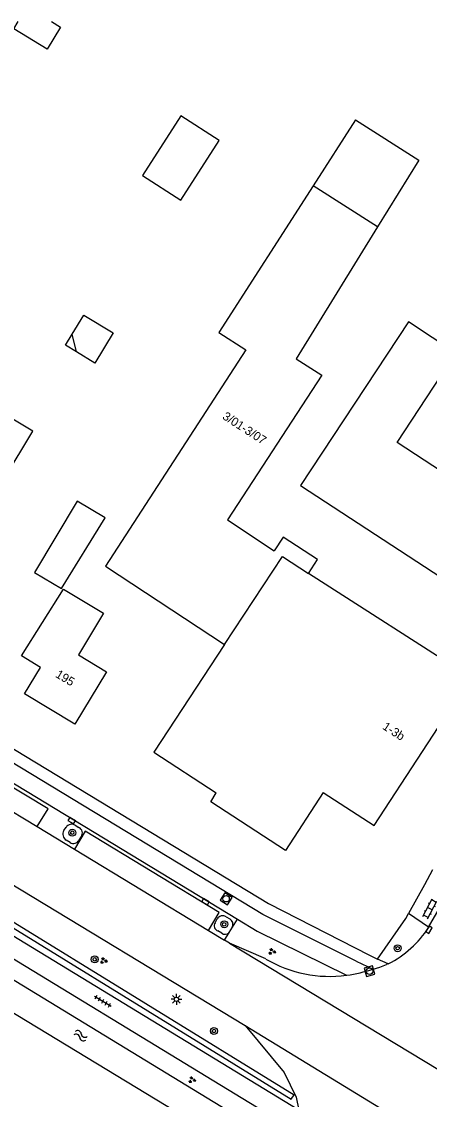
# Model space of a CAD drawing. Extents: x 136000 to 141000, y 400494 to 402006.
# Drawn here: x 139091.4 to 139138.5, y 401875.5 to 402000 of the extents above; entities that cross this region are included whole.
import ezdxf

# ---------------------------------------------------------------- set-up
doc = ezdxf.new("R2010")
doc.units = 0
for name, color, linetype in [('gg-afsc-erfafscheiding', 7, 'Continuous'), ('gg-anno-huisnummerreeks BGT', 7, 'Continuous'), ('gg-bbg-bijgebouw', 7, 'Continuous'), ('gg-bbg-gedigitaliseerde bebouwing', 7, 'Continuous'), ('gg-bbg-gedigitaliseerde bijgebouw', 7, 'Continuous'), ('gg-bbg-hoofdgebouw', 7, 'Continuous'), ('gg-bbg-luifel en loopbrug', 7, 'Continuous'), ('gg-bbg-overig bouwwerk', 7, 'Continuous'), ('gg-bbg-tussenscheiding', 7, 'Continuous'), ('gg-knt-verharding', 7, 'Continuous'), ('gg-knt-verharding nz', 7, 'Continuous'), ('gg-kntw-bovenkant insteek waterloop', 7, 'Continuous'), ('gt-grn-groengrens', 7, 'Continuous'), ('gt-grn-weggrens', 7, 'Continuous'), ('gt-symb-boom', 7, 'Continuous'), ('gt-symb-groenvak', 7, 'Continuous'), ('gt-symb-klinker verharding', 7, 'Continuous'), ('gt-symb-kolk', 7, 'Continuous'), ('gt-symb-lichtmast', 7, 'Continuous'), ('gt-symb-rioolschacht', 7, 'Continuous'), ('gt-symb-tegel verharding', 7, 'Continuous'), ('gt-symb-watersymbool', 7, 'Continuous'), ('gx-grn-maaiveld', 7, 'Continuous')]:
    doc.layers.add(name, color=color, linetype=linetype)

# ---------------------------------------------------------------- blocks, each defined once
blk = doc.blocks.new('gt0-BOOM')
at = {"layer": 'gt-symb-boom'}
for radius in [0.4, 0.2]:
    blk.add_circle((0, 0), radius, dxfattribs=at)
blk = doc.blocks.new('gt0-KOLK')
at = {"layer": 'gt-symb-kolk'}
blk.add_lwpolyline([(0, 0), (0.38, 0), (0.38, 0.4), (-0.38, 0.4), (-0.38, 0), (0, 0)], dxfattribs=at)
blk = doc.blocks.new('gt0-GRVAK')
at = {"layer": 'gt-symb-groenvak'}
for p, q in [((-0.11, 0.19), (-0.23, 0.24)), ((-0.18, 0.15), (0.09, 0.15)), ((-0.09, 0.21), (-0.16, 0.32)), ((-0.05, 0.21), (-0.05, 0.39)), ((0, 0.21), (0.06, 0.32)), ((0.02, 0.19), (0.13, 0.24)), ((0.26, -0.05), (0.2, 0.06)), ((0.3, -0.05), (0.3, 0.13)), ((0.35, -0.05), (0.41, 0.06)), ((-0.24, -0.23), (-0.36, -0.18)), ((-0.32, -0.26), (-0.05, -0.26)), ((-0.23, -0.21), (-0.29, -0.09)), ((-0.18, -0.2), (-0.18, -0.02)), ((-0.14, -0.21), (-0.07, -0.09)), ((-0.12, -0.23), (0, -0.18)), ((0.24, -0.07), (0.12, -0.02)), ((0.17, -0.11), (0.44, -0.11)), ((0.37, -0.07), (0.49, -0.02))]:
    blk.add_line(p, q, dxfattribs=at)
blk = doc.blocks.new('gt0-KL1')
at = {"layer": 'gt-symb-klinker verharding'}
for p, q in [((-1.15, 0.3), (1.15, 0.3)), ((-1, -0.3), (-1, 0.3)), ((-0.5, 0.3), (-0.5, 0.45)), ((0, -0.3), (0, 0.3)), ((0.5, 0.3), (0.5, 0.45)), ((1, -0.3), (1, 0.3)), ((-1.15, -0.3), (1.15, -0.3)), ((-0.5, -0.45), (-0.5, -0.3)), ((0.5, -0.45), (0.5, -0.3))]:
    blk.add_line(p, q, dxfattribs=at)
blk = doc.blocks.new('gt0-LMAST')
at = {"layer": 'gt-symb-lichtmast'}
for p, q in [((-0.18, 0.17), (-0.45, 0.44)), ((-0.01, 0.25), (-0.01, 0.62)), ((0.17, 0.17), (0.44, 0.44)), ((-0.26, 0), (-0.63, 0)), ((-0.18, -0.18), (-0.45, -0.45)), ((-0.01, -0.25), (-0.01, -0.63)), ((0.44, -0.45), (0.17, -0.18)), ((0.24, 0), (0.62, 0))]:
    blk.add_line(p, q, dxfattribs=at)
blk.add_circle((-0.01, 0), 0.25, dxfattribs=at)
blk = doc.blocks.new('gt0-RS')
at = {"layer": 'gt-symb-rioolschacht'}
blk.add_lwpolyline([(-0.5, -0.5), (0.5, -0.5), (0.5, 0.5), (-0.5, 0.5)], close=True, dxfattribs=at)
blk.add_circle((0, 0), 0.375, dxfattribs=at)
blk = doc.blocks.new('gt0-WA')
at = {"layer": 'gt-symb-watersymbool'}
for centre, start, end in [((-0.32, 0.02), 28.0725, 151.9275), ((0.43, 0.42), 208.0725, 331.9275), ((-0.32, -0.43), 28.0725, 151.9275), ((0.43, -0.03), 208.0725, 331.9275)]:
    blk.add_arc(centre, 0.425, start, end, dxfattribs=at)
blk = doc.blocks.new('gt0-TEG1')
at = {"layer": 'gt-symb-tegel verharding'}
for p, q in [((-1.12, 0), (1.12, 0)), ((-0.9, -0.25), (-0.9, 0.25)), ((-0.45, -0.25), (-0.45, 0.25)), ((0, -0.25), (0, 0.25)), ((0.45, -0.25), (0.45, 0.25)), ((0.9, -0.25), (0.9, 0.25))]:
    blk.add_line(p, q, dxfattribs=at)

msp = doc.modelspace()

# ---------------------------------------------------------------- linework, layer by layer
at = {"layer": 'gg-afsc-erfafscheiding'}
msp.add_lwpolyline([(139132.49, 401891.68), (139135.75, 401896.4), (139136.06, 401896.97)], dxfattribs=at)
at = {"layer": 'gg-bbg-bijgebouw'}
msp.add_lwpolyline([(139129.93, 401988.65), (139137.23, 401983.97), (139132.49, 401976.28)], dxfattribs=at)
at = {"layer": 'gg-bbg-gedigitaliseerde bebouwing'}
for p, q in [((139091.41, 401926.73), (139096.23, 401934.45)), ((139096.23, 401934.45), (139100.87, 401931.67)), ((139100.87, 401931.67), (139097.96, 401926.83)), ((139114.84, 401928.04), (139106.68, 401915.59))]:
    msp.add_line(p, q, dxfattribs=at)
for points in [[(139125.04, 401981.03), (139114.16, 401964.09), (139117.28, 401962.08)], [(139117.28, 401962.08), (139101.1, 401937.1), (139114.84, 401928.04)], [(139097.96, 401926.83), (139101.2, 401924.88), (139097.56, 401918.84)]]:
    msp.add_lwpolyline(points, dxfattribs=at)
at = {"layer": 'gg-bbg-gedigitaliseerde bijgebouw'}
for p, q in [((139129.93, 401988.65), (139125.04, 401981.03)), ((139097.75, 401961.83), (139097.25, 401963.87))]:
    msp.add_line(p, q, dxfattribs=at)
for points in [[(139105.36, 401982.23), (139109.8, 401979.38), (139114.21, 401986.27), (139109.77, 401989.11), (139105.36, 401982.23)], [(139097.25, 401963.87), (139098.6, 401966.09), (139101.97, 401964.04), (139099.84, 401960.55), (139097.75, 401961.83)], [(139078.59, 401944.02), (139081.82, 401942.08), (139084.6, 401946.62), (139088, 401947.99), (139089.39, 401947.16), (139092.7, 401952.67), (139086.21, 401956.57), (139083.31, 401951.9)], [(139092.88, 401936.37), (139096, 401934.5), (139101.05, 401942.67), (139097.82, 401944.61), (139092.88, 401936.37)]]:
    msp.add_lwpolyline(points, dxfattribs=at)
at = {"layer": 'gg-bbg-hoofdgebouw'}
msp.add_line((139106.68, 401915.59), (139113.85, 401910.89), dxfattribs=at)
for points in [[(139132.49, 401976.28), (139123.1, 401961.04), (139126.04, 401959.15), (139115.17, 401942.43), (139120.55, 401938.85)], [(139149.32, 401941.81), (139134.73, 401951.38), (139141.5, 401961.71), (139136.06, 401965.31), (139123.6, 401946.41)], [(139123.6, 401946.41), (139143.69, 401933.26), (139149.32, 401941.81)], [(139124.53, 401936.26), (139125.57, 401937.86), (139121.59, 401940.45), (139120.55, 401938.85)], [(139126.22, 401910.96), (139132.1, 401907.13), (139143.24, 401924.22), (139124.53, 401936.26)], [(139097.56, 401918.84), (139091.76, 401922.33), (139093.59, 401925.37), (139091.41, 401926.73)], [(139126.22, 401910.96), (139121.87, 401904.24), (139113.23, 401909.86), (139113.85, 401910.89)]]:
    msp.add_lwpolyline(points, dxfattribs=at)
at = {"layer": 'gg-bbg-luifel en loopbrug'}
msp.add_lwpolyline([(139097.75, 401961.83), (139096.48, 401962.6), (139097.25, 401963.87)], dxfattribs=at)
at = {"layer": 'gg-bbg-overig bouwwerk'}
msp.add_lwpolyline([(139094.86, 402000), (139095.91, 401999.35), (139094.34, 401996.8), (139090.5, 401999.16), (139091.02, 402000)], dxfattribs=at)
at = {"layer": 'gg-bbg-tussenscheiding'}
msp.add_line((139132.49, 401976.28), (139125.04, 401981.03), dxfattribs=at)
msp.add_lwpolyline([(139114.84, 401928.04), (139121.51, 401938.21), (139124.53, 401936.26)], dxfattribs=at)
at = {"layer": 'gg-knt-verharding'}
for p, q in [((139027.01, 401950.48), (139116.32, 401896.32)), ((139087.98, 401910.17), (139093.22, 401907)), ((139093.22, 401907), (139097.5, 401904.4)), ((139096.29, 401906.56), (139096.56, 401906.92)), ((139097.58, 401907.16), (139098.02, 401906.91)), ((139080.15, 401906.47), (139117.19, 401884.02)), ((139098.3, 401905.86), (139098.03, 401905.44)), ((139097, 401905.17), (139096.55, 401905.43)), ((139097.5, 401904.4), (139112.96, 401895.02)), ((139123.39, 401874.26), (139077.17, 401902.44)), ((139138.37, 401895.37), (139140.95, 401899.82)), ((139138.37, 401895.37), (139136.06, 401896.97)), ((139113.73, 401895.9), (139113.99, 401896.34)), ((139115, 401896.58), (139115.45, 401896.33)), ((139115.75, 401895.4), (139116.32, 401896.32)), ((139112.96, 401895.02), (139114.81, 401893.9)), ((139114.51, 401894.68), (139114.05, 401894.96)), ((139114.81, 401893.9), (139115.35, 401894.77)), ((139115.35, 401894.77), (139115.75, 401895.4)), ((139115.41, 401893.53), (139114.81, 401893.9)), ((139119.6, 401891.71), (139115.41, 401893.53)), ((139133.72, 401891.15), (139132.49, 401891.68))]:
    msp.add_line(p, q, dxfattribs=at)
for points in [[(139027.24, 401954.35), (139119.9, 401898.12), (139131.55, 401892.16)], [(139130.03, 401891.44), (139119.25, 401896.86), (139028.05, 401952.18)], [(139138.84, 401902.01), (139137.89, 401900.27), (139136.06, 401896.97)], [(139125.2, 401870.52), (139076.03, 401900.47), (139076.06, 401900.52)], [(139116.32, 401896.32), (139118.6, 401894.94), (139128.89, 401889.83)], [(139131.97, 401890.52), (139132.74, 401890.78), (139133.51, 401891.07)], [(139117.19, 401884.02), (139121.72, 401878.61), (139123.08, 401875.73), (139123.39, 401874.26)]]:
    msp.add_lwpolyline(points, dxfattribs=at)
for centre, radius, start, end in [((139097.18, 401906.58), 0.703, 54.6426, 151.689), ((139097.71, 401906.26), 0.715, 325.8431, 64.231), ((139097.02, 401906.13), 0.848, 149.6681, 236.5202), ((139097.39, 401905.79), 0.733, 238.0068, 331.0583), ((139114.25, 401895.55), 0.625, 146.4958, 251.7959), ((139114.6, 401895.99), 0.71, 55.8474, 150.3065), ((139115.03, 401895.68), 0.773, 338.6391, 57.1938), ((139114.88, 401895.23), 0.661, 236.2114, 315.7357), ((139128.26, 401901.84), 12.01, 297.0696, 327.3784), ((139126.96, 401904.2), 14.5, 239.4894, 277.6608), ((139126.11, 401909.58), 19.94, 278.1154, 287.1013)]:
    msp.add_arc(centre, radius, start, end, dxfattribs=at)
at = {"layer": 'gg-knt-verharding nz'}
for p, q in [((139131.55, 401892.16), (139132.49, 401891.68)), ((139130.03, 401891.44), (139131.97, 401890.52))]:
    msp.add_line(p, q, dxfattribs=at)
for points in [[(139093.22, 401907), (139094.47, 401909.07), (139089.23, 401912.23), (139087.98, 401910.17)], [(139112.96, 401895.02), (139114.21, 401897.08), (139098.75, 401906.47), (139097.5, 401904.4)]]:
    msp.add_lwpolyline(points, dxfattribs=at)
at = {"layer": 'gg-kntw-bovenkant insteek waterloop'}
msp.add_line((139122.41, 401866.1), (139075.52, 401894.49), dxfattribs=at)
msp.add_lwpolyline([(139122.41, 401866.1), (139123.86, 401868.88), (139073.37, 401899.69), (139073.18, 401899.82)], dxfattribs=at)
at = {"layer": 'gt-grn-groengrens'}
msp.add_line((139077, 401904.29), (139122.85, 401876.02), dxfattribs=at)
msp.add_lwpolyline([(139077, 401904.29), (139076.68, 401903.78), (139122.53, 401875.51), (139122.85, 401876.02)], dxfattribs=at)
at = {"layer": 'gt-grn-weggrens'}
for p, q in [((139115.41, 401893.53), (139134.46, 401881.98)), ((139117.19, 401884.02), (139141.24, 401869.37)), ((139134.46, 401881.98), (139149.83, 401872.66))]:
    msp.add_line(p, q, dxfattribs=at)
at = {"layer": 'gx-grn-maaiveld'}
for p, q in [((139133.72, 401891.15), (139133.51, 401891.07)), ((139128.92, 401889.84), (139128.89, 401889.83))]:
    msp.add_line(p, q, dxfattribs=at)

# ---------------------------------------------------------------- block references
at = {"layer": 'gt-symb-boom'}
for p in [(139097.25, 401906.3), (139114.79, 401895.72), (139134.8, 401892.95), (139099.85, 401891.67), (139113.6, 401883.39)]:
    msp.add_blockref('gt0-BOOM', p, dxfattribs=at)
at = {"layer": 'gt-symb-groenvak'}
for p in [(139100.86, 401891.51), (139120.29, 401892.57), (139111.07, 401877.74)]:
    msp.add_blockref('gt0-GRVAK', p, dxfattribs=at)
at = {"layer": 'gt-symb-klinker verharding', "rotation": 62.02527007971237}
msp.add_blockref('gt0-KL1', (139138.53, 401897.51), dxfattribs=at)
at = {"layer": 'gt-symb-kolk'}
for p, rotation in [((139097.08, 401907.52), -31.209490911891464), ((139112.53, 401898.16), -31.20949091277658), ((139138.26, 401895.2), -122.9112205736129)]:
    msp.add_blockref('gt0-KOLK', p, dxfattribs=dict(at, rotation=rotation))
at = {"layer": 'gt-symb-lichtmast'}
msp.add_blockref('gt0-LMAST', (139109.28, 401887.05), dxfattribs=at)
at = {"layer": 'gt-symb-rioolschacht'}
for p, rotation in [((139115, 401898.67), -32.54589339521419), ((139131.55, 401890.31), -73.73979529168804)]:
    msp.add_blockref('gt0-RS', p, dxfattribs=dict(at, rotation=rotation))
at = {"layer": 'gt-symb-tegel verharding', "rotation": -31.003067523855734}
msp.add_blockref('gt0-TEG1', (139100.78, 401886.84), dxfattribs=at)
at = {"layer": 'gt-symb-watersymbool', "rotation": -23.20611458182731}
msp.add_blockref('gt0-WA', (139098.16, 401882.87), dxfattribs=at)

# ---------------------------------------------------------------- texts
at = {"layer": 'gg-anno-huisnummerreeks BGT'}
for s, rotation, p in [('3/01-3/07', 327, (139114.5, 401954.16)), ('195', 328.9, (139095.23, 401924.33)), ('1-3b', 326.9, (139132.97, 401918.34))]:
    msp.add_text(s, height=1, rotation=rotation, dxfattribs=at).set_placement(p)

doc.saveas('drawing.dxf')
